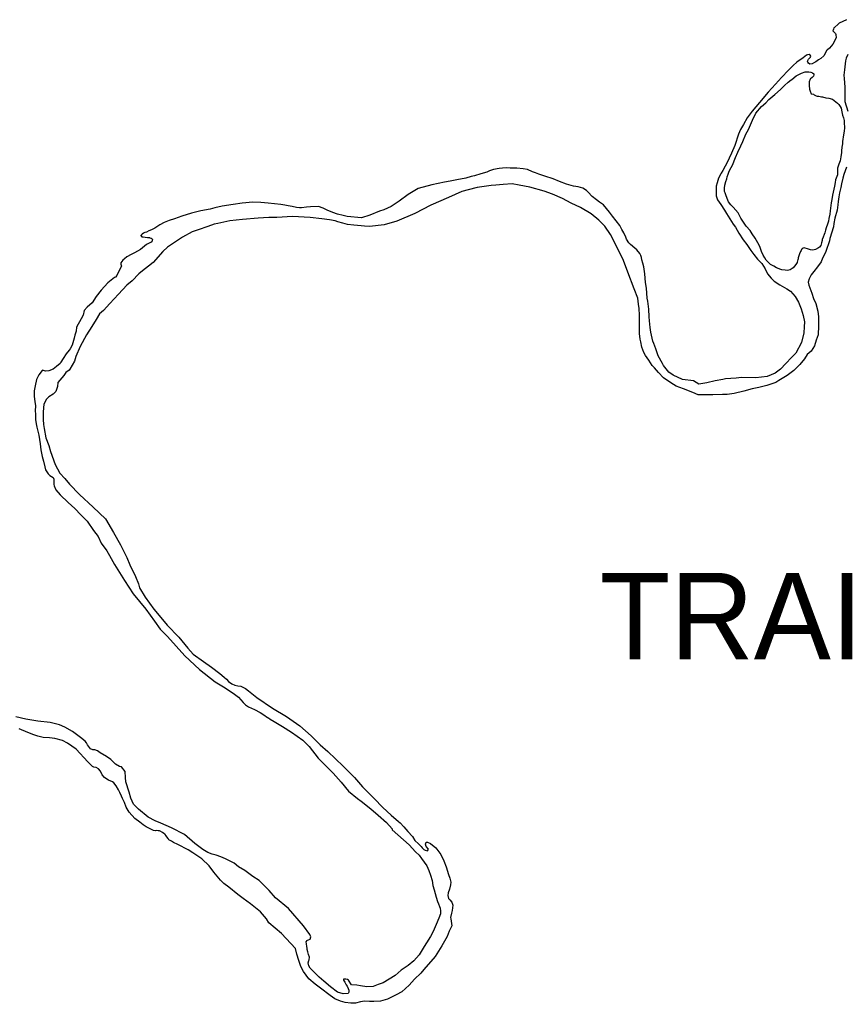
# Model space of a CAD drawing. Extents: x -83719 to 153526, y -11835 to 11446.
# Drawn here: x 13478.6 to 13613.2, y -1859.6 to -1699.3 of the extents above; entities that cross this region are included whole.
import ezdxf

# ---------------------------------------------------------------- set-up
doc = ezdxf.new("R2010")
doc.units = 0
doc.layers.add('Level 25', color=7, linetype='Continuous')
doc.layers.add('Level 9', color=7, linetype='Continuous')

msp = doc.modelspace()

# ---------------------------------------------------------------- linework, layer by layer
at = {"layer": 'Level 9'}
for points in [[(13613.25, -1699.31), (13612.65, -1699.59), (13612.06, -1699.9), (13611.89, -1700.06), (13611.33, -1700.57), (13611.23, -1700.64), (13611.14, -1700.88), (13611.04, -1701.15)], [(13611.04, -1701.15), (13611.31, -1701.38), (13611.45, -1701.54), (13611.52, -1701.74), (13611.59, -1702.27), (13611.04, -1703.32), (13610.48, -1703.93), (13610.16, -1704.23), (13610.06, -1704.3), (13609.57, -1705.21), (13609.08, -1705.62), (13608.72, -1705.86), (13608.25, -1706.2), (13608.06, -1706.27), (13607.66, -1706.51), (13607.29, -1706.55), (13607.09, -1706.38), (13606.96, -1706.25), (13606.89, -1706.12), (13606.95, -1705.98), (13607.08, -1705.75), (13607.21, -1705.61), (13607.41, -1705.44), (13607.47, -1705.27), (13607.37, -1705.11), (13607.17, -1704.98), (13606.94, -1705.02), (13606.74, -1705.09), (13606.21, -1705.53), (13605.16, -1706.24), (13604.56, -1706.75), (13603.81, -1707.53), (13602.7, -1708.72), (13601.68, -1709.8), (13600.5, -1711.12), (13599.09, -1712.78), (13597.88, -1714.24), (13597.1, -1715.28), (13596.48, -1716.36), (13596, -1717.2), (13595.67, -1717.98), (13595.07, -1719.82), (13594.56, -1721.03), (13594.17, -1721.87), (13593.91, -1722.48), (13593.52, -1723.15), (13593.1, -1723.89), (13592.84, -1724.3), (13592.78, -1724.43), (13592.39, -1725.14), (13592.2, -1725.91), (13592.04, -1726.45), (13592.02, -1727.21), (13592.06, -1728.02), (13592.27, -1728.65), (13592.79, -1729.41), (13593.37, -1730.33), (13593.71, -1730.86), (13594.25, -1731.76), (13594.83, -1732.61), (13595.18, -1733.11), (13595.72, -1734.07), (13596.44, -1735.19), (13597.05, -1735.95), (13597.67, -1736.91), (13598.18, -1737.54), (13598.79, -1738.33), (13599.5, -1739.02), (13600.01, -1739.88), (13600.42, -1740.71), (13600.97, -1741.4), (13601.51, -1741.93), (13602.42, -1742.52), (13603.56, -1743.13), (13604.17, -1743.53), (13604.88, -1744.42), (13605.43, -1745.31), (13605.91, -1746.4), (13606.19, -1747.5), (13606.41, -1748.53), (13606.39, -1749.33), (13606.3, -1750.34), (13605.93, -1751.88), (13605.02, -1753.63), (13604.33, -1754.34), (13603.38, -1755.32), (13602.5, -1756.27), (13601.67, -1756.92), (13600.32, -1757.44), (13598.49, -1757.64), (13596.19, -1757.6), (13595.29, -1757.72), (13593.56, -1757.84), (13593.13, -1757.92), (13591.86, -1758.14), (13590.5, -1758.49), (13589.21, -1758.68), (13588.37, -1758.16), (13586.56, -1757.95), (13585.05, -1757.24), (13584.34, -1756.72)], [(13613.5, -1704.98), (13613.21, -1705.59), (13613.08, -1706.02), (13612.94, -1707.49), (13612.85, -1708.33), (13612.89, -1708.9), (13612.98, -1710.3), (13613, -1711.33), (13612.99, -1712.64), (13613.48, -1714.2)], [(13604.37, -1709.03), (13605.09, -1708.45), (13605.92, -1708), (13606.55, -1707.79), (13607.15, -1707.78), (13607.48, -1707.85), (13607.75, -1707.97), (13607.92, -1708.11), (13607.92, -1708.27), (13607.89, -1708.51), (13607.69, -1708.74), (13607.4, -1708.92), (13607.33, -1709.02), (13607.2, -1709.42), (13607.17, -1709.65), (13607.18, -1710.02), (13607.26, -1710.62), (13607.36, -1710.95), (13607.53, -1711.38), (13607.87, -1711.45), (13608, -1711.54), (13608.31, -1711.74), (13608.51, -1711.77), (13608.74, -1711.77), (13609.21, -1711.86), (13609.37, -1711.86), (13609.88, -1712.02), (13610.41, -1712.11), (13610.98, -1712.27), (13611.28, -1712.46), (13611.82, -1712.89), (13612.03, -1713.12), (13612.23, -1713.45), (13612.4, -1713.71), (13612.51, -1714.31), (13612.62, -1714.88), (13612.76, -1715.28), (13612.87, -1715.74), (13612.9, -1716.04), (13612.92, -1716.95), (13612.89, -1717.48), (13612.8, -1718.05), (13612.59, -1719.15), (13612.59, -1719.55), (13612.53, -1720.09), (13612.48, -1720.69), (13612.45, -1720.96), (13612.36, -1721.63), (13612.24, -1722.3), (13612.04, -1722.84)], [(13611.48, -1725.38), (13611.42, -1725.85), (13611.3, -1726.42), (13611.21, -1726.92), (13610.99, -1727.89), (13610.9, -1728.6), (13610.77, -1729.13), (13610.65, -1730), (13610.6, -1730.47), (13610.54, -1731.01), (13610.41, -1731.68), (13610.32, -1732.14), (13610.16, -1732.61), (13609.97, -1733.22), (13609.84, -1733.59), (13609.72, -1734.06), (13609.62, -1734.33), (13609.46, -1734.76), (13609.33, -1735.13), (13609.3, -1735.27), (13609.21, -1735.67), (13609.15, -1735.87), (13609.08, -1736.1), (13608.89, -1736.37), (13608.72, -1736.48), (13608.23, -1736.75), (13607.76, -1736.86), (13607.43, -1736.83), (13607.09, -1736.67), (13606.36, -1736.48), (13606.22, -1736.55), (13606.06, -1736.62), (13605.93, -1736.75), (13605.86, -1736.89), (13605.77, -1737.09), (13605.7, -1737.19), (13605.61, -1737.43), (13605.48, -1737.76), (13605.42, -1738.13), (13605.39, -1738.3), (13605.32, -1738.4), (13605.23, -1738.8), (13605.23, -1738.83), (13605.23, -1738.87), (13605.03, -1739.17), (13604.57, -1739.75), (13604.25, -1739.98), (13604.11, -1740.05), (13603.65, -1740.16), (13603.28, -1740.1), (13602.75, -1740.04), (13602.55, -1740.01), (13601.84, -1739.72), (13601.44, -1739.49), (13600.9, -1739.17), (13600.6, -1738.94), (13600.19, -1738.48), (13599.95, -1738.11), (13599.68, -1737.65), (13599.44, -1737.09), (13599.19, -1736.45), (13599.02, -1736.02), (13598.4, -1734.93), (13597.92, -1734.2), (13597.55, -1733.68), (13596.91, -1732.95), (13596.05, -1731.63), (13595.61, -1730.8), (13594.83, -1729.84), (13594.45, -1729.48), (13594.05, -1728.99), (13593.84, -1728.42), (13593.59, -1727.82), (13593.49, -1727.53), (13593.42, -1727.29), (13593.41, -1726.76), (13593.47, -1726.26), (13593.59, -1725.69), (13593.75, -1725.22), (13593.82, -1724.92), (13594.01, -1724.48), (13594.17, -1724.01), (13594.46, -1723.4), (13594.72, -1723), (13595.17, -1721.76), (13595.59, -1720.88), (13596.07, -1719.84), (13596.39, -1719.13), (13596.87, -1717.96), (13597.33, -1717.18), (13597.97, -1715.7), (13598.52, -1714.53), (13599.44, -1713.48), (13600.13, -1712.83), (13600.59, -1712.32), (13601.57, -1711.51), (13602.53, -1710.69), (13603.18, -1710.01), (13603.77, -1709.47), (13604.23, -1709.1), (13604.37, -1709.03)], [(13584.34, -1756.72), (13583.46, -1755.66), (13583.29, -1755.3), (13582.6, -1754.07), (13582.19, -1752.94), (13581.87, -1752.05), (13581.73, -1751.68), (13581.41, -1750.22), (13581.3, -1749.45), (13581.15, -1748.35), (13581.11, -1747.72), (13581.09, -1746.48), (13580.9, -1745.18), (13580.79, -1744.68), (13580.7, -1743.05), (13580.55, -1742.12), (13580.43, -1740.71), (13580.25, -1739.55), (13580.07, -1738.98), (13579.93, -1738.42), (13579.86, -1738.05), (13579.79, -1737.72), (13579.58, -1737.42), (13579.14, -1736.83), (13578.8, -1736.53), (13578.09, -1735.94), (13577.79, -1735.68), (13577.45, -1735.08), (13577.31, -1734.72), (13577, -1734.05), (13576.69, -1733.49), (13576.35, -1732.86), (13575.16, -1731.34), (13574.68, -1730.65), (13573.66, -1729.5), (13573.05, -1729.04), (13572.55, -1728.65), (13571.84, -1728.09), (13571.2, -1727.43), (13570.93, -1727.14), (13570.32, -1726.74), (13569.55, -1726.52), (13568.78, -1726.43), (13567.64, -1726.12), (13566.54, -1725.67), (13565.47, -1725.25), (13564.13, -1724.8), (13563.15, -1724.45), (13562.58, -1724.26), (13562.12, -1724.1), (13561.31, -1723.71), (13560.61, -1723.62), (13559.57, -1723.5), (13558.97, -1723.51), (13558.47, -1723.48), (13557.94, -1723.46), (13557.24, -1723.5), (13556.71, -1723.55), (13555.78, -1723.73), (13555.12, -1723.94), (13554.69, -1724.14), (13553.69, -1724.43), (13552.66, -1724.74), (13552.1, -1724.88), (13551.27, -1725.13), (13549.81, -1725.39), (13548.71, -1725.64), (13547.78, -1725.78), (13545.72, -1726.22), (13543.5, -1726.79), (13541.88, -1727.81), (13540.4, -1728.9), (13539.08, -1729.72), (13537.89, -1730.28), (13537.19, -1730.52), (13535.63, -1731.18), (13534.24, -1731.6), (13531.94, -1731.4), (13531.3, -1731.21), (13530.37, -1730.99), (13529.6, -1730.74), (13528.69, -1730.32), (13528.02, -1729.99), (13527.25, -1729.77), (13525.95, -1729.79), (13525.32, -1729.87), (13524.49, -1729.95), (13524.15, -1729.95), (13523.65, -1729.89), (13522.95, -1729.77), (13522.32, -1729.61), (13521.78, -1729.55), (13521.11, -1729.43), (13519.04, -1729.19), (13517.84, -1729.08), (13516.51, -1729.03), (13515.44, -1729.12), (13514.81, -1729.19), (13513.35, -1729.41), (13511.55, -1729.71), (13510.39, -1729.96)], [(13613.25, -1723.32), (13613.03, -1723.96), (13612.84, -1724.53), (13612.68, -1725.13), (13612.43, -1726.07), (13612.34, -1726.64), (13612.12, -1727.54), (13612.03, -1728.15), (13611.9, -1728.92), (13611.85, -1729.45), (13611.73, -1730.35), (13611.35, -1731.63), (13611.23, -1732.5), (13611.17, -1733.07), (13610.56, -1734.95), (13610.5, -1735.35), (13610.35, -1735.82), (13610.09, -1736.59), (13609.83, -1737.26)], [(13612.04, -1722.84), (13611.81, -1723.48), (13611.81, -1724.56), (13611.48, -1725.38)], [(13609.83, -1737.26), (13609.38, -1738.14), (13609.12, -1738.74), (13608.54, -1739.55), (13607.95, -1740.33), (13607.52, -1740.87), (13607.17, -1741.51), (13607.04, -1742.05), (13607.12, -1742.58), (13607.64, -1743.84), (13607.88, -1744.74), (13608.26, -1745.57), (13608.58, -1746.8), (13608.73, -1747.73), (13608.69, -1749.2), (13608.67, -1750.64), (13608.32, -1751.54), (13608.04, -1752.42), (13607.52, -1753.29), (13606.86, -1753.84), (13606.44, -1754.58), (13605.68, -1755.46), (13604.67, -1756.44), (13603.58, -1757.26), (13602.26, -1758.11), (13601.73, -1758.39), (13600.27, -1758.91), (13599.01, -1759.23), (13597.92, -1759.45), (13596.52, -1759.84), (13594.96, -1760.23), (13593.83, -1760.35), (13593.06, -1760.36), (13591.47, -1760.41), (13589.1, -1760.42), (13588.26, -1760.06), (13586.69, -1759.45), (13585.51, -1759.04), (13584.67, -1758.45), (13583.46, -1757.63), (13582.65, -1756.81), (13581.97, -1756.02), (13581.63, -1755.62), (13581.05, -1754.76), (13580.54, -1754), (13580.26, -1753.54), (13579.95, -1752.64), (13579.74, -1751.78), (13579.63, -1751.38), (13579.55, -1750.41), (13579.54, -1749.51), (13579.56, -1748.91), (13579.55, -1748.14), (13579.57, -1747.44), (13579.52, -1746.37), (13579.41, -1745.64), (13579.26, -1744.67), (13578.7, -1743.18), (13577.63, -1740.42), (13576.93, -1738.53), (13576.18, -1736.97), (13575.59, -1735.85), (13575.32, -1735.22), (13574.8, -1734.32), (13573.88, -1732.93), (13572.93, -1731.95), (13571.65, -1730.96), (13569.94, -1729.89), (13568.42, -1729.18), (13566.98, -1728.43), (13565.37, -1727.75), (13564, -1727.27), (13561.69, -1726.57), (13559.92, -1726.27), (13558.78, -1726.05), (13557.35, -1726.14), (13556.12, -1726.26), (13555.39, -1726.34), (13553.13, -1726.67), (13551.66, -1727.03), (13550.6, -1727.31), (13548.42, -1728.28), (13545.57, -1729.52), (13542.93, -1730.9), (13540.01, -1732.15), (13537.96, -1732.71), (13535.56, -1732.98), (13534.76, -1732.93), (13534.23, -1732.9), (13532.99, -1732.76), (13531.96, -1732.67), (13531.62, -1732.58), (13531.22, -1732.45), (13530.39, -1732.23), (13529.95, -1732.1), (13529.05, -1731.91), (13527.78, -1731.73), (13525.88, -1731.53), (13523.04, -1731.4), (13520.48, -1731.51), (13519.18, -1731.56)], [(13510.39, -1729.96), (13509.6, -1730.17), (13508.1, -1730.46), (13506.57, -1730.82), (13505.02, -1731.34), (13503.79, -1731.76), (13502.93, -1732.01), (13502.13, -1732.36), (13501.41, -1732.74), (13500.61, -1733.25), (13500.05, -1733.56), (13499.62, -1733.73), (13499.22, -1733.9), (13498.96, -1733.98), (13498.76, -1734.11), (13498.53, -1734.25), (13498.46, -1734.32), (13498.4, -1734.38), (13498.33, -1734.49), (13498.33, -1734.52), (13498.37, -1734.55), (13498.47, -1734.68), (13498.5, -1734.68), (13498.7, -1734.71), (13499, -1734.74), (13499.4, -1734.77), (13499.74, -1734.8), (13499.8, -1734.83), (13500.01, -1734.89), (13500.14, -1734.99), (13500.21, -1735.12), (13500.18, -1735.33), (13499.98, -1735.56), (13499.26, -1735.94), (13498.24, -1736.76), (13497.28, -1737.27), (13496.72, -1737.58), (13496.05, -1737.96), (13495.66, -1738.27), (13495.36, -1738.47), (13495.04, -1738.91), (13495.04, -1739.14), (13495.11, -1739.28), (13495.15, -1739.48), (13494.95, -1739.85), (13494.4, -1740.96), (13494.21, -1741.23), (13494.04, -1741.3), (13492.95, -1742.18), (13491.84, -1743.4), (13491.06, -1744.41), (13490.37, -1745.46), (13489.55, -1746.17), (13489.06, -1746.68), (13488.94, -1747.42), (13488.58, -1748.06), (13487.83, -1749.4), (13487.78, -1750.04), (13487.56, -1750.71), (13487.43, -1751.21), (13487.34, -1751.58), (13487.11, -1752.32), (13486.79, -1752.93), (13486.66, -1753.13), (13486.17, -1753.77), (13485.68, -1754.48), (13485.26, -1755.12), (13485.19, -1755.32), (13484.57, -1755.83), (13484.01, -1756.27), (13483.31, -1756.49), (13482.78, -1756.59), (13482.45, -1756.47), (13482.35, -1756.43), (13482.25, -1756.44), (13481.72, -1757.18), (13481.34, -1757.95), (13481.09, -1758.96), (13480.96, -1759.79), (13480.95, -1760.7), (13481.06, -1761.5), (13481.14, -1762.23), (13481.11, -1763.03), (13481.16, -1763.56), (13481.17, -1764.43), (13481.28, -1765.17), (13481.36, -1765.67), (13481.68, -1767), (13481.9, -1768.4), (13482.05, -1769.36), (13482.23, -1770.49), (13482.44, -1771.23), (13482.66, -1772.16), (13482.8, -1772.62), (13482.9, -1772.82), (13483.21, -1773.32), (13483.48, -1773.55), (13484.02, -1773.91), (13484.12, -1774.14), (13484.16, -1774.67), (13484.13, -1775.04)], [(13519.18, -1731.56), (13517.42, -1731.66), (13514.89, -1731.86), (13512.79, -1732.09), (13510.86, -1732.49), (13510.27, -1732.63), (13509.21, -1732.98), (13507.68, -1733.54), (13506.69, -1733.89), (13505.1, -1734.75), (13502.66, -1736.36), (13501.91, -1737.07), (13500.33, -1738.86), (13498.29, -1740.46), (13498, -1740.73), (13496.88, -1741.85), (13496.06, -1742.57), (13494.68, -1744.02), (13493.27, -1745.55), (13492.22, -1746.67), (13491.6, -1747.21), (13491.05, -1748.15), (13490.33, -1749.3), (13489.49, -1750.65), (13488.42, -1752.53), (13487.74, -1754.18), (13487.49, -1754.92), (13486.74, -1756.23), (13486.64, -1756.4), (13486.08, -1756.81), (13485.79, -1757.25), (13484.78, -1758.4), (13484.72, -1759.07), (13484.46, -1759.87), (13484.01, -1760.32), (13483.35, -1760.76), (13482.95, -1761.13), (13482.5, -1761.97), (13482.42, -1763.21), (13482.4, -1764.45), (13482.48, -1765.28), (13482.59, -1765.91), (13482.85, -1767.41), (13483.33, -1768.67), (13483.62, -1769.67), (13484.38, -1771.8), (13485.14, -1773.19), (13485.92, -1774.08), (13486.7, -1774.97), (13488.32, -1776.65), (13490.55, -1778.71), (13492.58, -1780.65), (13493.85, -1782.84), (13494.98, -1784.86), (13496.01, -1786.91), (13496.53, -1788.11), (13497.46, -1790.03), (13497.94, -1791.19), (13498.09, -1791.86), (13499.01, -1793.41), (13500.44, -1795.36), (13501.32, -1796.35), (13502.61, -1797.93), (13504.48, -1799.91), (13505.97, -1801.72), (13506.85, -1802.68), (13508.54, -1803.89), (13509.85, -1804.8), (13511.17, -1805.82), (13511.87, -1806.44), (13512.28, -1806.77), (13512.62, -1807.13), (13513.12, -1807.49), (13513.63, -1807.71), (13514.13, -1807.81), (13514.63, -1807.87), (13515.37, -1808.26), (13515.87, -1808.62), (13517.22, -1809.73), (13519.78, -1811.46), (13522.07, -1812.83), (13524.23, -1814.33), (13526.08, -1815.97), (13527.54, -1817.42), (13528.76, -1818.54), (13531.29, -1820.94), (13533.12, -1822.74), (13534.41, -1824.29), (13536.3, -1826.2), (13537.73, -1827.65), (13539.11, -1828.9), (13540.29, -1829.92), (13540.56, -1830.14), (13541.17, -1830.8), (13541.82, -1831.56), (13542.56, -1832.38), (13542.97, -1833.05), (13543.52, -1833.57), (13543.96, -1834.03), (13544.13, -1834.23), (13544.43, -1834.49)], [(13484.13, -1775.04), (13484.2, -1775.27), (13484.48, -1775.9), (13485.16, -1776.69), (13486.48, -1777.94), (13487.56, -1778.96), (13488.54, -1779.95), (13489.56, -1781.03), (13490.58, -1782.52), (13491.39, -1783.48), (13491.88, -1784.61), (13492.76, -1785.86), (13493.21, -1786.62), (13494, -1788.08), (13495.67, -1790.69), (13497.07, -1792.84), (13499.14, -1795.35), (13500.54, -1797.3), (13501.49, -1798.58), (13502.64, -1799.8), (13505.49, -1802.96), (13507.86, -1805.16), (13510.42, -1807.2), (13511.8, -1807.98), (13513.38, -1809.02), (13514.22, -1809.68), (13515, -1810.57), (13515.38, -1810.93), (13515.88, -1811.25), (13516.35, -1811.48), (13516.85, -1811.67), (13517.76, -1812.19), (13518.33, -1812.55), (13518.97, -1813.01), (13519.11, -1813.04), (13519.38, -1813.24), (13520.05, -1813.63), (13521.4, -1814.44), (13522.84, -1815.39), (13524.73, -1816.7), (13525.71, -1817.72), (13527.21, -1819.6), (13529.64, -1822.06), (13530.93, -1823.51), (13532.15, -1825), (13533.61, -1826.21), (13534.21, -1826.64), (13535.8, -1827.85), (13536.95, -1828.9), (13538.33, -1830.11), (13539.25, -1831.13), (13539.28, -1831.27), (13542.02, -1833.73), (13543.04, -1834.88), (13543.64, -1835.41), (13544.05, -1835.97), (13544.49, -1836.53), (13544.9, -1837.16), (13545.25, -1837.92), (13545.49, -1838.65), (13545.77, -1839.55), (13545.89, -1840.35), (13546.1, -1841.08), (13546.42, -1842.28), (13546.66, -1842.94), (13546.83, -1843.34), (13546.97, -1843.77), (13547.08, -1844.07), (13547.15, -1844.5), (13547.12, -1844.97), (13546.84, -1845.68), (13546.42, -1846.72), (13545.94, -1847.83), (13545.52, -1848.67), (13544.87, -1849.71), (13544.47, -1850.32), (13543.63, -1851.64), (13542.81, -1852.62), (13541.89, -1853.37), (13540.74, -1854.15), (13539.72, -1855), (13537.77, -1856.2), (13536.97, -1856.51), (13536.14, -1856.79), (13535.11, -1856.84), (13534.11, -1856.72), (13533.48, -1856.6), (13532.64, -1856.54), (13532.16, -1855.78), (13531.96, -1855.65), (13531.73, -1855.59), (13531.33, -1855.6), (13531.33, -1855.76), (13531.54, -1856.13), (13531.78, -1856.52), (13531.91, -1856.76), (13532.08, -1857.12), (13532.19, -1857.42), (13532.19, -1857.75), (13532.1, -1857.96), (13531.3, -1858)], [(13531.3, -1858), (13530.33, -1857.75), (13529.22, -1856.86), (13528.13, -1855.95), (13527.39, -1855.29), (13526.75, -1854.7), (13526.48, -1854.4), (13525.9, -1853.84), (13525.7, -1853.45), (13525.56, -1852.98), (13525.68, -1852.58), (13525.75, -1852.48), (13525.81, -1852.04), (13525.63, -1851.58), (13525.5, -1851.18), (13525.42, -1850.81), (13525.39, -1850.54), (13525.35, -1850.31), (13525.28, -1849.88), (13525.24, -1849.55), (13525.4, -1849.31), (13525.4, -1849.28), (13525.63, -1849.21), (13525.9, -1849.1), (13525.99, -1848.73), (13525.85, -1848.33), (13524.83, -1846.91), (13522.35, -1844.08), (13520.23, -1842.34), (13519.21, -1841.16), (13517.58, -1839.54), (13516.58, -1838.89), (13515.23, -1837.91), (13514.25, -1837.29), (13513.54, -1836.73), (13512.13, -1835.99), (13511.33, -1835.7), (13510.59, -1835.44), (13509.95, -1835.25), (13509.22, -1835), (13508.41, -1834.47), (13507.1, -1833.53), (13505.41, -1832.05), (13503.32, -1830.98), (13501.55, -1830.2), (13500.64, -1829.82), (13499.53, -1829.2), (13497.95, -1827.92), (13497.13, -1827.13), (13496.68, -1826.11), (13496.4, -1825.17), (13495.88, -1823.48), (13495.83, -1822.78), (13495.75, -1821.78), (13495.17, -1821.05), (13494.84, -1820.96), (13494.17, -1820.6), (13493.73, -1820.17), (13493.42, -1819.81), (13492.71, -1819.32), (13491.71, -1818.73), (13491.27, -1818.44), (13490.8, -1818.28), (13490.5, -1818.25), (13490.1, -1818.09), (13489.96, -1817.86), (13489.65, -1817.46), (13489.45, -1817.1), (13489.24, -1816.84), (13488.47, -1816.25), (13487.19, -1815.26), (13485.94, -1814.58), (13485.07, -1814.16), (13483.57, -1813.78), (13481.56, -1813.61), (13479.59, -1813.24), (13477.95, -1812.87)], [(13495.66, -1826.86), (13495.32, -1826.16), (13495.15, -1825.79), (13494.87, -1825.2), (13494.7, -1824.77), (13494.32, -1824.14), (13493.91, -1823.64), (13493.71, -1823.48), (13493.07, -1823.19), (13492.64, -1822.93), (13492.37, -1822.76), (13492.03, -1822.34), (13491.75, -1821.71), (13491.41, -1821.34), (13491.04, -1821.15), (13490.68, -1821.09), (13490.44, -1820.96), (13490.2, -1820.76), (13489.7, -1820.2), (13487.77, -1818.16), (13486.35, -1817.15), (13485.58, -1816.72), (13484.31, -1816.41), (13483.44, -1816.32), (13482.4, -1816.24), (13481.54, -1816.05), (13480.9, -1815.83), (13479.89, -1815.41), (13478.48, -1814.83)], [(13544.43, -1834.49), (13544.63, -1834.59), (13545, -1834.69), (13545.2, -1834.45), (13544.82, -1834.02), (13544.68, -1833.62), (13544.78, -1833.29), (13545.01, -1833.32), (13545.51, -1833.54), (13546.39, -1834.2), (13547.18, -1835.32), (13547.69, -1836.35), (13548.07, -1837.31), (13548.42, -1838.54), (13548.67, -1839.14), (13548.84, -1839.8), (13548.78, -1840.27), (13548.59, -1840.94), (13548.37, -1841.55), (13548.31, -1841.98), (13548.42, -1842.45), (13548.45, -1842.48), (13548.66, -1842.68), (13548.96, -1843.07), (13549.13, -1843.54), (13549.02, -1844.44), (13548.92, -1844.88), (13548.77, -1845.58), (13548.8, -1845.78), (13548.99, -1846.91), (13548.53, -1847.82), (13548.21, -1848.66), (13547.34, -1850.21), (13546.27, -1851.9), (13544.4, -1854.03), (13543.91, -1854.64), (13542.89, -1855.62), (13542.01, -1856.6), (13540.82, -1857.66), (13539.9, -1858.17), (13538.48, -1858.86), (13537.38, -1859.18), (13536.28, -1859.26), (13535.58, -1859.24), (13534.75, -1859.18), (13534.12, -1859.33), (13533.29, -1859.54), (13532.52, -1859.55), (13531.59, -1859.4), (13530.85, -1859.18), (13529.91, -1858.82), (13529.14, -1858.27), (13527.59, -1857.09), (13526.71, -1856.44), (13525.66, -1855.55), (13524.81, -1854.36), (13524.4, -1853.57), (13524.05, -1852.57), (13523.73, -1851.54), (13523.52, -1850.64), (13521.25, -1848.17), (13519.19, -1846.43), (13518.81, -1845.8), (13517.8, -1844.65), (13516.18, -1843.34), (13514.96, -1842.46), (13514.09, -1841.8), (13512.64, -1840.65), (13511.86, -1840.03), (13511.32, -1839.47), (13510.2, -1838.19), (13509.45, -1837.16), (13508.27, -1836.01), (13506.79, -1835.03), (13506.05, -1834.54), (13504.33, -1833.67), (13503.63, -1833.35), (13503.29, -1833.15), (13502.89, -1832.92), (13502.75, -1832.72), (13502.55, -1832.43), (13502.45, -1832.29), (13502.27, -1832.03), (13502.21, -1832), (13502.07, -1831.87), (13501.84, -1831.74), (13501.47, -1831.51), (13501.37, -1831.44), (13501.13, -1831.45), (13500.83, -1831.42), (13500.7, -1831.45), (13500.4, -1831.39), (13500.06, -1831.23), (13499.39, -1830.91), (13499.16, -1830.81), (13498.72, -1830.48), (13498.15, -1830.06), (13497.34, -1829.43), (13496.39, -1828.41), (13495.91, -1827.62), (13495.66, -1826.86)]]:
    msp.add_lwpolyline(points, dxfattribs=at)

# ---------------------------------------------------------------- texts
at = {"layer": 'Level 25'}
msp.add_text('TRAIL EDGE OF BRIDGE', height=14.08, dxfattribs=at).set_placement((13573.07, -1803.51))

doc.saveas('drawing.dxf')
